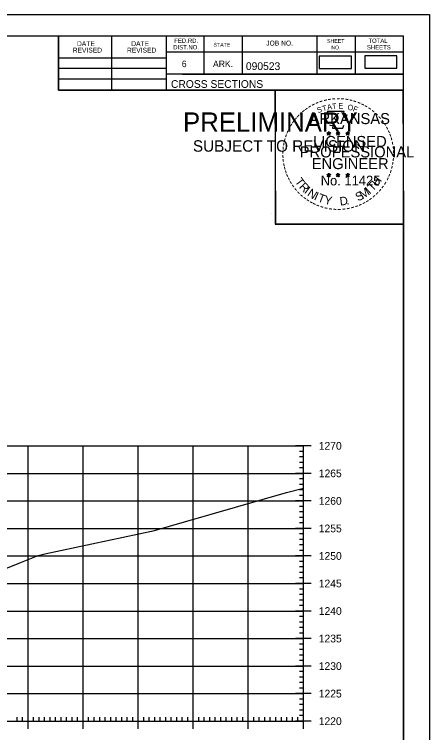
# Model space of a CAD drawing. Extents: x 1406028 to 1412453, y 321733 to 325986.
# Drawn here: x 1409142.3 to 1409217.7, y 322139.1 to 322269.6 of the extents above; entities that cross this region are included whole.
import ezdxf

# ---------------------------------------------------------------- set-up
doc = ezdxf.new("R2010")
doc.units = 0
for name, color, linetype in [('R_Axis', 7, 'Continuous'), ('R_Axis Annot', 7, 'Continuous'), ('R_Border', 7, 'Continuous'), ('R_Border PE', 7, 'Continuous'), ('R_Border Prem', 7, 'Continuous'), ('R_Exist Surface', 7, 'Continuous'), ('R_Fin Surface', 7, 'Continuous'), ('R_Grid', 7, 'Continuous'), ('R_No Plot', 7, 'Continuous')]:
    doc.layers.add(name, color=color, linetype=linetype)

msp = doc.modelspace()

# ---------------------------------------------------------------- linework, layer by layer
at = {"layer": 'R_Axis'}
for p, q in [((1409196.21, 322191.21), (1409193.41, 322191.21)), ((1409194.81, 322141.21), (1409194.81, 322191.21)), ((1409194.81, 322190.21), (1409194.11, 322190.21)), ((1409194.81, 322189.21), (1409194.11, 322189.21)), ((1409194.81, 322188.21), (1409194.11, 322188.21)), ((1409194.81, 322187.21), (1409194.11, 322187.21)), ((1409196.21, 322186.21), (1409193.41, 322186.21)), ((1409194.81, 322185.21), (1409194.11, 322185.21)), ((1409194.81, 322184.21), (1409194.11, 322184.21)), ((1409194.81, 322183.21), (1409194.11, 322183.21)), ((1409194.81, 322182.21), (1409194.11, 322182.21)), ((1409196.21, 322181.21), (1409193.41, 322181.21)), ((1409194.81, 322180.21), (1409194.11, 322180.21)), ((1409194.81, 322179.21), (1409194.11, 322179.21)), ((1409194.81, 322178.21), (1409194.11, 322178.21)), ((1409194.81, 322177.21), (1409194.11, 322177.21)), ((1409196.21, 322176.21), (1409193.41, 322176.21)), ((1409194.81, 322175.21), (1409194.11, 322175.21)), ((1409194.81, 322174.21), (1409194.11, 322174.21)), ((1409194.81, 322173.21), (1409194.11, 322173.21)), ((1409196.21, 322171.21), (1409193.41, 322171.21)), ((1409194.81, 322172.21), (1409194.11, 322172.21)), ((1409194.81, 322170.21), (1409194.11, 322170.21)), ((1409194.81, 322169.21), (1409194.11, 322169.21)), ((1409194.81, 322168.21), (1409194.11, 322168.21)), ((1409196.21, 322166.21), (1409193.41, 322166.21)), ((1409194.81, 322167.21), (1409194.11, 322167.21)), ((1409194.81, 322165.21), (1409194.11, 322165.21)), ((1409194.81, 322164.21), (1409194.11, 322164.21)), ((1409194.81, 322163.21), (1409194.11, 322163.21)), ((1409194.81, 322162.21), (1409194.11, 322162.21)), ((1409196.21, 322161.21), (1409193.41, 322161.21)), ((1409194.81, 322160.21), (1409194.11, 322160.21)), ((1409194.81, 322159.21), (1409194.11, 322159.21)), ((1409194.81, 322158.21), (1409194.11, 322158.21)), ((1409194.81, 322157.21), (1409194.11, 322157.21)), ((1409196.21, 322156.21), (1409193.41, 322156.21)), ((1409194.81, 322155.21), (1409194.11, 322155.21)), ((1409194.81, 322154.21), (1409194.11, 322154.21)), ((1409194.81, 322153.21), (1409194.11, 322153.21)), ((1409194.81, 322152.21), (1409194.11, 322152.21)), ((1409196.21, 322151.21), (1409193.41, 322151.21)), ((1409194.81, 322150.21), (1409194.11, 322150.21)), ((1409194.81, 322149.21), (1409194.11, 322149.21)), ((1409194.81, 322148.21), (1409194.11, 322148.21)), ((1409194.81, 322147.21), (1409194.11, 322147.21)), ((1409196.21, 322146.21), (1409193.41, 322146.21)), ((1409194.81, 322145.21), (1409194.11, 322145.21)), ((1409194.81, 322144.21), (1409194.11, 322144.21)), ((1409144.81, 322139.81), (1409144.81, 322142.61)), ((1409154.81, 322139.81), (1409154.81, 322142.61)), ((1409164.81, 322139.81), (1409164.81, 322142.61)), ((1409174.81, 322139.81), (1409174.81, 322142.61)), ((1409184.81, 322139.81), (1409184.81, 322142.61)), ((1409194.81, 322143.21), (1409194.11, 322143.21)), ((1409194.81, 322139.81), (1409194.81, 322142.61)), ((1408914.81, 322141.21), (1409194.81, 322141.21)), ((1409142.81, 322141.21), (1409142.81, 322141.91)), ((1409143.81, 322141.21), (1409143.81, 322141.91)), ((1409145.81, 322141.21), (1409145.81, 322141.91)), ((1409146.81, 322141.21), (1409146.81, 322141.91)), ((1409147.81, 322141.21), (1409147.81, 322141.91)), ((1409148.81, 322141.21), (1409148.81, 322141.91)), ((1409149.81, 322141.21), (1409149.81, 322141.91)), ((1409150.81, 322141.21), (1409150.81, 322141.91)), ((1409151.81, 322141.21), (1409151.81, 322141.91)), ((1409152.81, 322141.21), (1409152.81, 322141.91)), ((1409153.81, 322141.21), (1409153.81, 322141.91)), ((1409155.81, 322141.21), (1409155.81, 322141.91)), ((1409156.81, 322141.21), (1409156.81, 322141.91)), ((1409157.81, 322141.21), (1409157.81, 322141.91)), ((1409158.81, 322141.21), (1409158.81, 322141.91)), ((1409159.81, 322141.21), (1409159.81, 322141.91)), ((1409160.81, 322141.21), (1409160.81, 322141.91)), ((1409161.81, 322141.21), (1409161.81, 322141.91)), ((1409162.81, 322141.21), (1409162.81, 322141.91)), ((1409163.81, 322141.21), (1409163.81, 322141.91)), ((1409165.81, 322141.21), (1409165.81, 322141.91)), ((1409166.81, 322141.21), (1409166.81, 322141.91)), ((1409167.81, 322141.21), (1409167.81, 322141.91)), ((1409168.81, 322141.21), (1409168.81, 322141.91)), ((1409169.81, 322141.21), (1409169.81, 322141.91)), ((1409170.81, 322141.21), (1409170.81, 322141.91)), ((1409171.81, 322141.21), (1409171.81, 322141.91)), ((1409172.81, 322141.21), (1409172.81, 322141.91)), ((1409173.81, 322141.21), (1409173.81, 322141.91)), ((1409175.81, 322141.21), (1409175.81, 322141.91)), ((1409176.81, 322141.21), (1409176.81, 322141.91)), ((1409177.81, 322141.21), (1409177.81, 322141.91)), ((1409178.81, 322141.21), (1409178.81, 322141.91)), ((1409179.81, 322141.21), (1409179.81, 322141.91)), ((1409180.81, 322141.21), (1409180.81, 322141.91)), ((1409181.81, 322141.21), (1409181.81, 322141.91)), ((1409182.81, 322141.21), (1409182.81, 322141.91)), ((1409183.81, 322141.21), (1409183.81, 322141.91)), ((1409185.81, 322141.21), (1409185.81, 322141.91)), ((1409186.81, 322141.21), (1409186.81, 322141.91)), ((1409187.81, 322141.21), (1409187.81, 322141.91)), ((1409188.81, 322141.21), (1409188.81, 322141.91)), ((1409189.81, 322141.21), (1409189.81, 322141.91)), ((1409190.81, 322141.21), (1409190.81, 322141.91)), ((1409191.81, 322141.21), (1409191.81, 322141.91)), ((1409192.81, 322141.21), (1409192.81, 322141.91)), ((1409196.21, 322141.21), (1409193.41, 322141.21)), ((1409193.81, 322141.21), (1409193.81, 322141.91)), ((1409194.81, 322142.21), (1409194.11, 322142.21))]:
    msp.add_line(p, q, dxfattribs=at)
at = {"layer": 'R_Border'}
for p, q in [((1408896.81, 322265.67), (1409212.99, 322265.67)), ((1409150.35, 322255.79), (1409150.35, 322265.67)), ((1409160.03, 322255.79), (1409160.03, 322265.67)), ((1409169.89, 322265.67), (1409169.89, 322255.79)), ((1409176.73, 322265.67), (1409176.73, 322258.73)), ((1409183.67, 322265.67), (1409183.67, 322258.73)), ((1409197.25, 322265.67), (1409197.25, 322258.73)), ((1409204.19, 322265.67), (1409204.19, 322258.73)), ((1409212.99, 322060.21), (1409212.99, 322265.67)), ((1409212.99, 322262.73), (1409169.89, 322262.73)), ((1409212.99, 322262.75), (1409212.99, 322262.75)), ((1409150.35, 322261.65), (1409169.89, 322261.65)), ((1409150.35, 322259.79), (1409169.89, 322259.79)), ((1409212.99, 322258.73), (1409169.89, 322258.73)), ((1409172.85, 322258.73), (1409212.99, 322258.73)), ((1409150.35, 322257.85), (1409169.89, 322257.85)), ((1409212.99, 322255.79), (1409150.35, 322255.79))]:
    msp.add_line(p, q, dxfattribs=at)
at = {"layer": 'R_Border PE'}
for p, q in [((1409199.43, 322248.3), (1409199.39, 322248.05)), ((1409199.43, 322247.94), (1409199.43, 322248.3)), ((1409199.43, 322248.3), (1409199.48, 322248.05)), ((1409201.1, 322248.3), (1409201.06, 322248.05)), ((1409201.1, 322247.94), (1409201.1, 322248.3)), ((1409201.1, 322248.3), (1409201.15, 322248.05)), ((1409202.86, 322248.29), (1409202.82, 322248.04)), ((1409202.86, 322247.93), (1409202.86, 322248.29)), ((1409202.86, 322248.29), (1409202.91, 322248.04)), ((1409199.08, 322248.05), (1409199.43, 322247.94)), ((1409199.08, 322248.05), (1409199.33, 322248.01)), ((1409199.08, 322248.05), (1409199.32, 322247.93)), ((1409199.21, 322247.64), (1409199.43, 322247.94)), ((1409199.21, 322247.64), (1409199.34, 322247.89)), ((1409199.21, 322247.64), (1409199.43, 322247.86)), ((1409199.78, 322248.05), (1409199.43, 322247.94)), ((1409199.64, 322247.64), (1409199.43, 322247.94)), ((1409199.64, 322247.64), (1409199.43, 322247.86)), ((1409199.78, 322248.05), (1409199.49, 322248)), ((1409199.64, 322247.64), (1409199.5, 322247.93)), ((1409199.78, 322248.05), (1409199.57, 322247.95)), ((1409200.75, 322248.05), (1409201.1, 322247.94)), ((1409200.75, 322248.05), (1409201, 322248.01)), ((1409200.75, 322248.05), (1409200.99, 322247.93)), ((1409200.88, 322247.64), (1409201.1, 322247.94)), ((1409200.88, 322247.64), (1409201.01, 322247.89)), ((1409200.88, 322247.64), (1409201.1, 322247.86)), ((1409201.45, 322248.05), (1409201.1, 322247.94)), ((1409201.31, 322247.64), (1409201.1, 322247.94)), ((1409201.31, 322247.64), (1409201.1, 322247.86)), ((1409201.45, 322248.05), (1409201.16, 322248)), ((1409201.31, 322247.64), (1409201.17, 322247.93)), ((1409201.45, 322248.05), (1409201.24, 322247.95)), ((1409202.51, 322248.04), (1409202.86, 322247.93)), ((1409202.51, 322248.04), (1409202.77, 322247.99)), ((1409202.51, 322248.04), (1409202.75, 322247.92)), ((1409202.65, 322247.63), (1409202.86, 322247.93)), ((1409202.65, 322247.63), (1409202.77, 322247.87)), ((1409202.65, 322247.63), (1409202.86, 322247.85)), ((1409203.21, 322248.04), (1409202.86, 322247.93)), ((1409203.08, 322247.63), (1409202.86, 322247.93)), ((1409203.08, 322247.63), (1409202.86, 322247.84)), ((1409203.21, 322248.04), (1409202.92, 322247.99)), ((1409203.08, 322247.63), (1409202.94, 322247.92)), ((1409203.21, 322248.04), (1409203.01, 322247.94)), ((1409199.08, 322240.48), (1409199.42, 322240.37)), ((1409199.08, 322240.48), (1409199.33, 322240.43)), ((1409199.08, 322240.48), (1409199.31, 322240.36)), ((1409199.21, 322240.07), (1409199.42, 322240.37)), ((1409199.21, 322240.07), (1409199.33, 322240.31)), ((1409199.21, 322240.07), (1409199.42, 322240.29)), ((1409199.42, 322240.73), (1409199.38, 322240.48)), ((1409199.42, 322240.37), (1409199.42, 322240.73)), ((1409199.42, 322240.73), (1409199.47, 322240.48)), ((1409199.77, 322240.48), (1409199.42, 322240.37)), ((1409199.64, 322240.07), (1409199.42, 322240.37)), ((1409199.77, 322240.48), (1409199.49, 322240.43)), ((1409199.64, 322240.07), (1409199.5, 322240.36)), ((1409199.77, 322240.48), (1409199.57, 322240.38)), ((1409200.74, 322240.48), (1409201.09, 322240.37)), ((1409200.74, 322240.48), (1409201, 322240.43)), ((1409200.74, 322240.48), (1409200.98, 322240.36)), ((1409200.88, 322240.07), (1409201.09, 322240.37)), ((1409200.88, 322240.07), (1409201, 322240.31)), ((1409200.88, 322240.07), (1409201.09, 322240.29)), ((1409201.09, 322240.73), (1409201.05, 322240.48)), ((1409201.09, 322240.37), (1409201.09, 322240.73)), ((1409201.09, 322240.73), (1409201.14, 322240.48)), ((1409201.44, 322240.48), (1409201.09, 322240.37)), ((1409201.31, 322240.07), (1409201.09, 322240.37)), ((1409201.44, 322240.48), (1409201.15, 322240.43)), ((1409201.31, 322240.07), (1409201.17, 322240.36)), ((1409201.44, 322240.48), (1409201.24, 322240.38)), ((1409202.51, 322240.47), (1409202.86, 322240.36)), ((1409202.51, 322240.47), (1409202.76, 322240.42)), ((1409202.51, 322240.47), (1409202.75, 322240.35)), ((1409202.64, 322240.06), (1409202.86, 322240.36)), ((1409202.64, 322240.06), (1409202.77, 322240.3)), ((1409202.86, 322240.72), (1409202.82, 322240.47)), ((1409202.86, 322240.36), (1409202.86, 322240.72)), ((1409202.86, 322240.72), (1409202.91, 322240.47)), ((1409203.21, 322240.47), (1409202.86, 322240.36)), ((1409203.07, 322240.06), (1409202.86, 322240.36)), ((1409203.21, 322240.47), (1409202.92, 322240.42)), ((1409203.07, 322240.06), (1409202.94, 322240.35)), ((1409203.21, 322240.47), (1409203, 322240.37)), ((1409199.64, 322240.07), (1409199.42, 322240.28)), ((1409201.31, 322240.07), (1409201.09, 322240.28)), ((1409202.64, 322240.06), (1409202.86, 322240.28)), ((1409203.07, 322240.06), (1409202.86, 322240.27))]:
    msp.add_line(p, q, dxfattribs=at)
for points in [[(1409199.12, 322251.93), (1409199.39, 322251.1)], [(1409202.63, 322251.01), (1409202.77, 322251.29), (1409202.09, 322251.27), (1409202.24, 322251.93), (1409199.12, 322251.93)], [(1409199.61, 322249.51), (1409199.61, 322249.42), (1409200.18, 322249.4), (1409200.12, 322248.93), (1409201.99, 322248.93), (1409202.19, 322249.46)], [(1409199.43, 322248.3), (1409199.64, 322247.64), (1409199.08, 322248.05), (1409199.78, 322248.05), (1409199.21, 322247.64), (1409199.43, 322248.3)], [(1409201.1, 322248.3), (1409201.31, 322247.64), (1409200.75, 322248.05), (1409201.45, 322248.05), (1409200.88, 322247.64), (1409201.1, 322248.3)], [(1409202.86, 322248.29), (1409203.08, 322247.63), (1409202.51, 322248.04), (1409203.21, 322248.04), (1409202.65, 322247.63), (1409202.86, 322248.29)], [(1409199.42, 322240.73), (1409199.64, 322240.07), (1409199.08, 322240.48), (1409199.77, 322240.48), (1409199.21, 322240.07), (1409199.42, 322240.73)], [(1409201.09, 322240.73), (1409201.31, 322240.07), (1409200.74, 322240.48), (1409201.44, 322240.48), (1409200.88, 322240.07), (1409201.09, 322240.73)], [(1409202.86, 322240.72), (1409203.07, 322240.06), (1409202.51, 322240.47), (1409203.21, 322240.47), (1409202.64, 322240.06), (1409202.86, 322240.72)]]:
    msp.add_lwpolyline(points, dxfattribs=at)
for centre, radius in [((1409199.43, 322247.94), 0.172), ((1409199.43, 322247.94), 0.145), ((1409199.43, 322247.94), 0.116), ((1409199.43, 322247.94), 0.0991), ((1409199.43, 322247.94), 0.0747), ((1409199.43, 322247.94), 0.0495), ((1409199.43, 322247.94), 0.0296), ((1409201.1, 322247.94), 0.172), ((1409201.1, 322247.94), 0.145), ((1409201.1, 322247.94), 0.116), ((1409201.1, 322247.94), 0.0991), ((1409201.1, 322247.94), 0.0747), ((1409201.1, 322247.94), 0.0495), ((1409201.1, 322247.94), 0.0296), ((1409202.86, 322247.93), 0.172), ((1409202.86, 322247.93), 0.145), ((1409202.86, 322247.93), 0.116), ((1409202.86, 322247.93), 0.0991), ((1409202.86, 322247.93), 0.0747), ((1409202.86, 322247.93), 0.0495), ((1409202.86, 322247.93), 0.0296), ((1409199.42, 322240.37), 0.172), ((1409199.42, 322240.37), 0.145), ((1409199.42, 322240.37), 0.116), ((1409199.42, 322240.37), 0.0991), ((1409199.42, 322240.37), 0.0747), ((1409199.42, 322240.37), 0.0495), ((1409199.42, 322240.37), 0.0296), ((1409201.09, 322240.37), 0.172), ((1409201.09, 322240.37), 0.145), ((1409201.09, 322240.37), 0.116), ((1409201.09, 322240.37), 0.0991), ((1409201.09, 322240.37), 0.0747), ((1409201.09, 322240.37), 0.0495), ((1409201.09, 322240.37), 0.0296), ((1409202.86, 322240.36), 0.172), ((1409202.86, 322240.36), 0.145), ((1409202.86, 322240.36), 0.116), ((1409202.86, 322240.36), 0.0991), ((1409202.86, 322240.36), 0.0747), ((1409202.86, 322240.36), 0.0495), ((1409202.86, 322240.36), 0.0296)]:
    msp.add_circle(centre, radius, dxfattribs=at)
at = {"layer": 'R_Exist Surface'}
msp.add_lwpolyline([(1409060.22, 322159.13), (1409071.09, 322159.59), (1409086.47, 322160.5), (1409088.76, 322160.61), (1409090.88, 322160.81), (1409114.38, 322163.06), (1409130.08, 322164.68), (1409131.95, 322165.4), (1409143.28, 322169.95), (1409146.63, 322171.28), (1409147.87, 322171.57), (1409167.77, 322175.85), (1409173.19, 322177.41), (1409191.72, 322182.71), (1409194.81, 322183.53)], dxfattribs=at)
at = {"layer": 'R_Fin Surface'}
for points in [[(1409197.7, 322259.76), (1409203.53, 322259.76), (1409203.53, 322261.95), (1409197.7, 322261.95)], [(1409205.96, 322259.82), (1409211.79, 322259.82), (1409211.79, 322262.01), (1409205.96, 322262.01)]]:
    msp.add_lwpolyline(points, close=True, dxfattribs=at)
at = {"layer": 'R_Grid'}
for p, q in [((1408914.81, 322191.21), (1409194.81, 322191.21)), ((1409144.81, 322141.21), (1409144.81, 322191.21)), ((1409154.81, 322141.21), (1409154.81, 322191.21)), ((1409164.81, 322141.21), (1409164.81, 322191.21)), ((1409174.81, 322141.21), (1409174.81, 322191.21)), ((1409184.81, 322141.21), (1409184.81, 322191.21)), ((1409194.81, 322141.21), (1409194.81, 322191.21)), ((1408914.81, 322186.21), (1409194.81, 322186.21)), ((1408914.81, 322181.21), (1409194.81, 322181.21)), ((1408914.81, 322176.21), (1409194.81, 322176.21)), ((1408914.81, 322171.21), (1409194.81, 322171.21)), ((1408914.81, 322166.21), (1409194.81, 322166.21)), ((1408914.81, 322161.21), (1409194.81, 322161.21)), ((1408914.81, 322156.21), (1409194.81, 322156.21)), ((1408914.81, 322151.21), (1409194.81, 322151.21)), ((1408914.81, 322146.21), (1409194.81, 322146.21)), ((1408914.81, 322141.21), (1409194.81, 322141.21))]:
    msp.add_line(p, q, dxfattribs=at)
at = {"layer": 'R_No Plot'}
for p, q in [((1408884.41, 322269.57), (1409217.75, 322269.57)), ((1409189.03, 322233.34), (1409189.03, 322233.34))]:
    msp.add_line(p, q, dxfattribs=at)
for points in [[(1408884.41, 322269.57), (1409217.75, 322269.57), (1409217.75, 322056.23), (1408884.41, 322056.23)], [(1409130.73, 322265.67), (1409150.35, 322265.67), (1409150.35, 322255.79), (1409166.47, 322255.79), (1409189.67, 322255.79), (1409189.67, 322231.46), (1409212.99, 322231.46), (1409212.99, 322060.21), (1408896.81, 322060.21), (1408896.81, 322265.67)], [(1409189.67, 322255.79), (1409212.87, 322255.79), (1409212.99, 322231.46), (1409189.79, 322231.46)]]:
    msp.add_lwpolyline(points, close=True, dxfattribs=at)

# ---------------------------------------------------------------- texts
at = {"layer": 'R_Axis Annot'}
for s, p in [('1270', (1409197.61, 322190.51)), ('1265', (1409197.61, 322185.51)), ('1260', (1409197.61, 322180.51)), ('1255', (1409197.61, 322175.51)), ('1250', (1409197.61, 322170.51)), ('1245', (1409197.61, 322165.51)), ('1240', (1409197.61, 322160.51)), ('1235', (1409197.61, 322155.51)), ('1230', (1409197.61, 322150.51)), ('1225', (1409197.61, 322145.51)), ('1220', (1409197.61, 322140.51))]:
    msp.add_text(s, height=1.4, dxfattribs=at).set_placement(p)
at = {"layer": 'R_Border'}
for s, height, p in [('FED.RD.', 0.782, (1409171.37, 322264.39)), ('SHEET', 0.684, (1409199.11, 322264.39)), ('TOTAL', 0.782, (1409206.63, 322264.39)), ('DATE', 0.879, (1409153.69, 322263.81)), ('DATE', 0.879, (1409163.55, 322263.81)), ('DIST.NO.', 0.782, (1409171.17, 322263.21)), ('STATE', 0.684, (1409178.49, 322263.71)), ('JOB NO.', 0.879, (1409188.07, 322263.91)), ('NO.', 0.684, (1409199.89, 322263.21)), ('SHEETS', 0.782, (1409206.35, 322263.21)), ('REVISED', 0.879, (1409152.91, 322262.63)), ('REVISED', 0.879, (1409162.77, 322262.63)), ('6', 1.17, (1409172.73, 322259.99)), ('ARK.', 1.172, (1409178.39, 322259.99)), ('090523', 1.4, (1409184.37, 322259.47)), ('CROSS SECTIONS', 1.4, (1409170.76, 322256.22))]:
    msp.add_text(s, height=height, rotation=360, dxfattribs=at).set_placement(p)
at = {"layer": 'R_Border PE'}
for s, height, rotation, p in [('-', 1.6, 28.7918, (1409196.6, 322252.47)), ('-', 1.6, 24.3072, (1409197.23, 322252.79)), ('-', 1.6, 19.1761, (1409197.87, 322253.06)), ('-', 1.6, 13.6301, (1409198.62, 322253.3)), ('-', 1.6, 10.2193, (1409199.3, 322253.46)), ('T', 1, 6.0228, (1409200.06, 322252.35)), ('-', 1.6, 5.8968, (1409200.03, 322253.57)), ('-', 1.6, 0.1862, (1409200.8, 322253.64)), ('E', 1, 0.8323, (1409201.17, 322252.46)), ('-', 1.6, 357.743, (1409201.52, 322253.63)), ('-', 1.6, 352.1617, (1409202.26, 322253.57)), ('-', 1.6, 347.2049, (1409202.98, 322253.46)), ('-', 1.6, 342.3362, (1409203.62, 322253.3)), ('-', 1.6, 337.8551, (1409204.35, 322253.08)), ('-', 1.6, 334.1211, (1409204.98, 322252.81)), ('-', 1.6, 38.9507, (1409194.95, 322251.33)), ('-', 1.6, 36.2317, (1409195.43, 322251.7)), ('-', 1.6, 34.0636, (1409196, 322252.1)), ('S', 1, 21.594, (1409197.48, 322251.61)), ('T', 1, 16.4036, (1409198.39, 322251.94)), ('A', 1, 11.2132, (1409199.22, 322252.19)), ('O', 1, 350.4515, (1409202.77, 322252.25)), ('F', 1, 340.0707, (1409203.73, 322252.03)), ('-', 1.6, 329.6409, (1409205.56, 322252.53)), ('-', 1.6, 325.8627, (1409206.21, 322252.16)), ('-', 1.6, 320.5297, (1409206.82, 322251.74)), ('-', 1.6, 50.6142, (1409193.67, 322249.95)), ('-', 1.6, 48.423, (1409194.07, 322250.43)), ('-', 1.6, 42.9622, (1409194.52, 322250.91)), ('ARKANSAS', 2, 360, (1409195.97, 322249.64)), ('-', 1.6, 315.5786, (1409207.42, 322251.25)), ('-', 1.6, 309.8797, (1409207.98, 322250.7)), ('-', 1.6, 58.0706, (1409192.93, 322248.85)), ('-', 1.6, 54.2325, (1409193.25, 322249.38)), ('-', 1.6, 306.6522, (1409208.51, 322250.1)), ('-', 1.4, 303.6753, (1409209, 322249.53)), ('-', 1.6, 67.7743, (1409192.36, 322247.63)), ('-', 1.6, 62.8713, (1409192.62, 322248.24)), ('-', 1.6, 299.6684, (1409209.31, 322248.92)), ('-', 1.6, 294.6628, (1409209.64, 322248.31)), ('-', 1.6, 75.461, (1409191.94, 322246.28)), ('-', 1.6, 72.3945, (1409192.14, 322247)), ('LICENSED', 2, 360, (1409196.57, 322245.49)), ('DWB', 0.01, 360, (1409199.42, 322247.93)), ('DWB', 0.01, 360, (1409201.09, 322247.93)), ('DWB', 0.01, 360, (1409202.85, 322247.92)), ('-', 1.6, 290.5728, (1409209.9, 322247.73)), ('-', 1.6, 285.1233, (1409210.13, 322247.15)), ('-', 1.6, 85.1863, (1409191.73, 322244.88)), ('-', 1.6, 81.2013, (1409191.81, 322245.57)), ('PROFESSIONAL', 2, 360, (1409194.15, 322243.59)), ('-', 1.6, 280.5493, (1409210.33, 322246.41)), ('-', 1.6, 276.5962, (1409210.49, 322245.64)), ('-', 1.6, 89.0622, (1409191.71, 322244.18)), ('-', 1.6, 274.3301, (1409210.55, 322244.92)), ('-', 1.6, 94.1959, (1409191.74, 322243.45)), ('-', 1.6, 98.9479, (1409191.81, 322242.79)), ('ENGINEER', 2, 360, (1409196.33, 322241.46)), ('-', 1.6, 263.5172, (1409210.57, 322243.62)), ('-', 1.6, 269.9407, (1409210.59, 322244.29)), ('-', 1.6, 101.7149, (1409191.95, 322242.05)), ('-', 1.6, 105.4578, (1409192.11, 322241.46)), ('-', 1.6, 255.7626, (1409210.39, 322242.29)), ('-', 1.6, 260.9953, (1409210.5, 322242.97)), ('-', 1.6, 109.0874, (1409192.33, 322240.83)), ('-', 1.6, 114.0643, (1409192.58, 322240.23)), ('No. 11425', 1.757, 360, (1409197.96, 322238.51)), ('DWB', 0.01, 360, (1409199.41, 322240.36)), ('DWB', 0.01, 360, (1409201.08, 322240.36)), ('DWB', 0.01, 360, (1409202.85, 322240.35)), ('-', 1.6, 247.8887, (1409209.98, 322240.9)), ('-', 1.6, 252.8681, (1409210.2, 322241.57)), ('-', 1.6, 115.7289, (1409192.89, 322239.61)), ('-', 1.6, 120.4471, (1409193.24, 322239.03)), ('T', 1.54, 306.0406, (1409193.18, 322239.2)), ('R', 1.54, 314.005, (1409193.95, 322238.16)), ('T', 1.54, 46.6444, (1409207.41, 322237.3)), ('H', 1.54, 54.6088, (1409208.3, 322238.24)), ('-', 1.6, 239.0712, (1409209.33, 322239.52)), ('-', 1.6, 244.6197, (1409209.72, 322240.27)), ('-', 1.6, 125.8934, (1409193.65, 322238.47)), ('-', 1.6, 130.7181, (1409194.11, 322237.91)), ('I', 1.54, 321.9694, (1409194.85, 322237.22)), ('N', 1.54, 326.5002, (1409195.41, 322236.75)), ('M', 1.54, 32.6563, (1409205.57, 322235.97)), ('I', 1.54, 42.1136, (1409206.85, 322236.82)), ('-', 1.6, 231.2538, (1409208.49, 322238.3)), ('-', 1.6, 233.8452, (1409208.92, 322238.87)), ('-', 1.6, 134.2238, (1409194.62, 322237.37)), ('-', 1.6, 138.9338, (1409195.15, 322236.9)), ('-', 1.6, 144.6463, (1409195.71, 322236.5)), ('I', 1.54, 335.3603, (1409196.62, 322235.97)), ('T', 1.54, 339.8912, (1409197.28, 322235.64)), ('Y', 1.54, 347.8556, (1409198.5, 322235.19)), ('D', 1.54, 6.3969, (1409201.49, 322234.84)), ('S', 1.54, 26.9312, (1409204.73, 322235.57)), ('-', 1.6, 221.0851, (1409207.49, 322237.23)), ('-', 1.6, 225.7653, (1409208.01, 322237.74)), ('-', 1.6, 148.0898, (1409196.27, 322236.13)), ('-', 1.6, 151.5704, (1409196.85, 322235.8)), ('-', 1.6, 154.6002, (1409197.37, 322235.56)), ('.', 1.54, 13.7642, (1409202.68, 322234.96)), ('-', 1.6, 204.2516, (1409205.23, 322235.7)), ('-', 1.6, 207.3568, (1409205.85, 322236.02)), ('-', 1.6, 212.2491, (1409206.41, 322236.37)), ('-', 1.6, 215.7363, (1409206.94, 322236.75)), ('-', 1.6, 158.5612, (1409197.99, 322235.3)), ('-', 1.6, 162.7983, (1409198.68, 322235.09)), ('-', 1.6, 167.5555, (1409199.39, 322234.92)), ('-', 1.6, 173.1155, (1409200.17, 322234.81)), ('-', 1.6, 176.5183, (1409200.91, 322234.76)), ('-', 1.6, 181.5918, (1409201.66, 322234.78)), ('-', 1.6, 185.8167, (1409202.47, 322234.86)), ('-', 1.6, 191.2858, (1409203.2, 322234.99)), ('-', 1.6, 195.4743, (1409203.93, 322235.19)), ('-', 1.6, 200.7184, (1409204.61, 322235.43))]:
    msp.add_text(s, height=height, rotation=rotation, dxfattribs=at).set_placement(p)
at = {"layer": 'R_Border Prem'}
for s, height, p in [('PRELIMINARY', 3.5, (1409172.95, 322248.26)), ('DWB', 0.01, (1409173.69, 322250.11)), ('SUBJECT TO REVISION', 2.0751, (1409174.75, 322244.63))]:
    msp.add_text(s, height=height, rotation=360, dxfattribs=at).set_placement(p)

doc.saveas('drawing.dxf')
